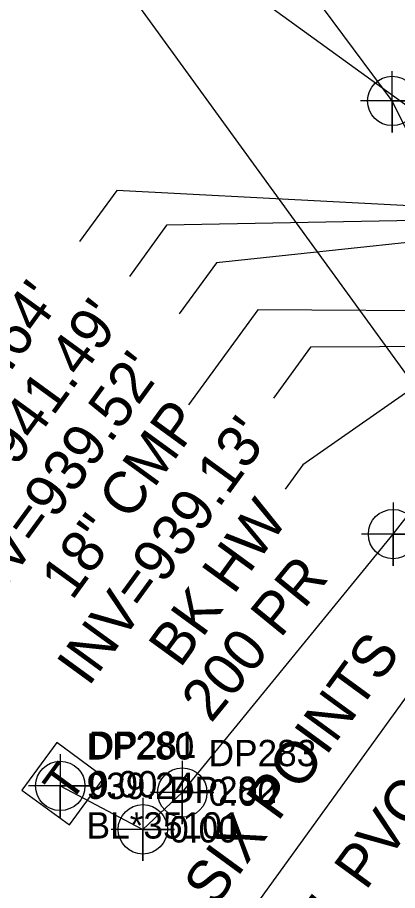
# Model space of a CAD drawing. Extents: x 1182322 to 1186765, y 572295 to 575411.
# Drawn here: x 1183757.2 to 1183793.3, y 573028.6 to 573111.5 of the extents above; entities that cross this region are included whole.
import ezdxf

# ---------------------------------------------------------------- set-up
doc = ezdxf.new("R2010")
doc.units = 0
for name, color, linetype in [('Exist Property Line', 7, 'Continuous'), ('Exist Roads EOP Leader', 7, 'Continuous'), ('Exist Roads EOP Text', 7, 'Continuous'), ('Exist Structure Minor Drop Inlet Top Elevation', 7, 'Continuous'), ('Exist Structure Minor Head and End Wall Text', 7, 'Continuous'), ('Exist Structure Minor Pipes CMP 18 Inch Invert', 7, 'Continuous'), ('Exist Structure Minor Pipes CMP 18 Inch Text', 7, 'Continuous'), ('Exist Utilities Telephone Pedestal CELL', 7, 'Continuous'), ('Exist Utilities Telephone Pedestal Cogo Elevation', 7, 'Continuous'), ('Exist Utilities Telephone Pedestal Cogo Number', 7, 'Continuous'), ('Exist Utilities Telephone UG Cable SUE LOS C', 7, 'Continuous'), ('Exist Utilities Telephone UG Cable SUE LOS C Cogo Comment', 7, 'Continuous'), ('Exist Utilities Telephone UG Cable SUE LOS C Cogo Elevation', 7, 'Continuous'), ('Exist Utilities Telephone UG Cable SUE LOS C Cogo Number', 7, 'Continuous'), ('Exist Utilities Telephone UG Cable SUE LOS C Cogo Point CELL', 7, 'Continuous'), ('Exist Utilities Telephone UG Cable SUE LOS C Text', 7, 'Continuous'), ('Exist Utilities Telephone UG Conduit SUE LOS B', 7, 'Continuous'), ('Exist Utilities Telephone UG Conduit SUE LOS B Cogo Point CELL', 7, 'Continuous'), ('Exist Utilities Water UG Line SUE LOS C Text', 7, 'Continuous'), ('Sheet Layout Plan Border', 7, 'Continuous')]:
    doc.layers.add(name, color=color, linetype=linetype)

msp = doc.modelspace()

# ---------------------------------------------------------------- linework, layer by layer
at = {"layer": 'Exist Property Line'}
msp.add_line((1183668.783, 573250.379), (1183806.461, 573060.513), dxfattribs=at)
at = {"layer": 'Exist Roads EOP Leader'}
msp.add_line((1183774.32, 573019.588), (1183795.245, 573048.558), dxfattribs=at)
at = {"layer": 'Exist Structure Minor Head and End Wall Text'}
msp.add_lwpolyline([(1183799.042, 573079.322), (1183784.28, 573069.005), (1183782.603, 573066.703)], dxfattribs=at)
at = {"layer": 'Exist Structure Minor Pipes CMP 18 Inch Invert'}
for points in [[(1183807.68, 573092.895), (1183766.614, 573095.069), (1183763.08, 573090.22)], [(1183806.647, 573092.437), (1183771.347, 573091.754), (1183767.813, 573086.906)], [(1183806.986, 573091.483), (1183776.072, 573088.185), (1183772.538, 573083.336)], [(1183798.118, 573080.232), (1183785.021, 573080.196), (1183781.487, 573075.347)]]:
    msp.add_lwpolyline(points, dxfattribs=at)
at = {"layer": 'Exist Structure Minor Pipes CMP 18 Inch Text'}
msp.add_lwpolyline([(1183800.54, 573083.591), (1183780.014, 573083.743), (1183773.427, 573074.705)], dxfattribs=at)
at = {"layer": 'Exist Utilities Telephone Pedestal CELL'}
msp.add_line((1183761.459, 573038.695), (1183761.459, 573038.695), dxfattribs=at)
msp.add_lwpolyline([(1183762.125, 573034.827), (1183765.436, 573039.336), (1183760.926, 573042.647), (1183757.615, 573038.137), (1183762.125, 573034.827)], dxfattribs=at)
at = {"layer": 'Exist Utilities Telephone UG Cable SUE LOS C'}
msp.add_lwpolyline([(1183761.253, 573038.534), (1183769.092, 573034.408), (1183772.833, 573037.903), (1183792.842, 573062.439), (1183815.503, 573091.515), (1183842.15, 573128.304), (1183871.653, 573168.112), (1183894.449, 573200.637), (1183915.523, 573231.01), (1183941.953, 573268.282), (1183966.784, 573306.066), (1183979.43, 573323.536), (1183993.988, 573342.832), (1184020.646, 573379.958), (1184047.466, 573417.15), (1184074.681, 573455.299), (1184101.327, 573490.896), (1184089.429, 573505.284)], dxfattribs=at)
at = {"layer": 'Exist Utilities Telephone UG Cable SUE LOS C Cogo Point CELL'}
for points in [[(1183792.842, 573065.439), (1183792.842, 573059.439), (1183792.842, 573062.439), (1183795.842, 573062.439), (1183789.842, 573062.439)], [(1183761.253, 573041.534), (1183761.253, 573035.534), (1183761.253, 573038.534), (1183764.253, 573038.534), (1183758.253, 573038.534)], [(1183772.833, 573040.903), (1183772.833, 573034.903), (1183772.833, 573037.903), (1183775.833, 573037.903), (1183769.833, 573037.903)], [(1183769.092, 573037.408), (1183769.092, 573031.408), (1183769.092, 573034.408), (1183772.092, 573034.408), (1183766.092, 573034.408)]]:
    msp.add_lwpolyline(points, dxfattribs=at)
for centre in [(1183792.842, 573062.439), (1183761.253, 573038.534), (1183772.833, 573037.903), (1183769.092, 573034.408)]:
    msp.add_circle(centre, 2.344, dxfattribs=at)
at = {"layer": 'Exist Utilities Telephone UG Conduit SUE LOS B'}
msp.add_lwpolyline([(1183826.738, 573041.024), (1183813.391, 573051.162), (1183803.575, 573081.863), (1183792.751, 573103.557), (1183767.708, 573137.29), (1183736.195, 573173.77)], dxfattribs=at)
at = {"layer": 'Exist Utilities Telephone UG Conduit SUE LOS B Cogo Point CELL'}
msp.add_lwpolyline([(1183792.735, 573106.372), (1183792.768, 573100.557), (1183792.751, 573103.557), (1183795.768, 573103.557), (1183789.768, 573103.557)], dxfattribs=at)
msp.add_circle((1183792.768, 573103.557), 2.344, dxfattribs=at)
at = {"layer": 'Sheet Layout Plan Border'}
msp.add_line((1183580.536, 573258.098), (1184066.183, 572905.742), dxfattribs=at)

# ---------------------------------------------------------------- texts
at = {"layer": 'Exist Roads EOP Text'}
msp.add_text('TO SIX POINTS', height=4, rotation=53.84877, dxfattribs=at).set_placement((1183770.682, 573019.696))
at = {"layer": 'Exist Structure Minor Drop Inlet Top Elevation'}
msp.add_text("TOP=941.49'", height=4, rotation=53.91567, dxfattribs=at).set_placement((1183748.736, 573057.334))
at = {"layer": 'Exist Structure Minor Head and End Wall Text'}
msp.add_text('BK HW', height=4, rotation=53.91567, dxfattribs=at).set_placement((1183772.63, 573049.624))
at = {"layer": 'Exist Structure Minor Pipes CMP 18 Inch Invert'}
for s, p in [("INV=939.64'", (1183744.077, 573060.75)), ("INV=939.52'", (1183753.647, 573054.019)), ("INV=939.13'", (1183763.931, 573047.863)), ("INV=939.32'", (1183788.118, 573011.972))]:
    msp.add_text(s, height=4, rotation=53.91567, dxfattribs=at).set_placement(p)
at = {"layer": 'Exist Structure Minor Pipes CMP 18 Inch Text'}
msp.add_text('18" CMP', height=4, rotation=53.98401, dxfattribs=at).set_placement((1183762.373, 573056.04))
at = {"layer": 'Exist Utilities Telephone Pedestal CELL'}
msp.add_text('T', height=3.42, rotation=53.71834, dxfattribs=at).set_placement((1183762.171, 573036.77))
at = {"layer": 'Exist Utilities Telephone Pedestal Cogo Elevation'}
msp.add_text('0.00', height=2.5, dxfattribs=at).set_placement((1183763.959, 573037.445))
at = {"layer": 'Exist Utilities Telephone Pedestal Cogo Number'}
msp.add_text('DP281', height=2.5, dxfattribs=at).set_placement((1183763.959, 573041.195))
at = {"layer": 'Exist Utilities Telephone UG Cable SUE LOS C Cogo Comment'}
msp.add_text('BL*35101', height=2.5, dxfattribs=at).set_placement((1183763.753, 573033.534))
at = {"layer": 'Exist Utilities Telephone UG Cable SUE LOS C Cogo Elevation'}
for s, p in [('939.24', (1183763.753, 573037.284)), ('0.00', (1183775.333, 573036.653)), ('0.00', (1183771.592, 573033.158))]:
    msp.add_text(s, height=2.5, dxfattribs=at).set_placement(p)
at = {"layer": 'Exist Utilities Telephone UG Cable SUE LOS C Cogo Number'}
for s, p in [('DP280', (1183763.753, 573041.034)), ('DP283', (1183775.333, 573040.403)), ('DP282', (1183771.592, 573036.908))]:
    msp.add_text(s, height=2.5, dxfattribs=at).set_placement(p)
at = {"layer": 'Exist Utilities Telephone UG Cable SUE LOS C Text'}
msp.add_text('200 PR', height=4, rotation=50.80232, dxfattribs=at).set_placement((1183775.559, 573044.41))
at = {"layer": 'Exist Utilities Water UG Line SUE LOS C Text'}
msp.add_text('2 ", PVC', height=4, rotation=53.91567, dxfattribs=at).set_placement((1183784.751, 573020.977))

doc.saveas('drawing.dxf')
